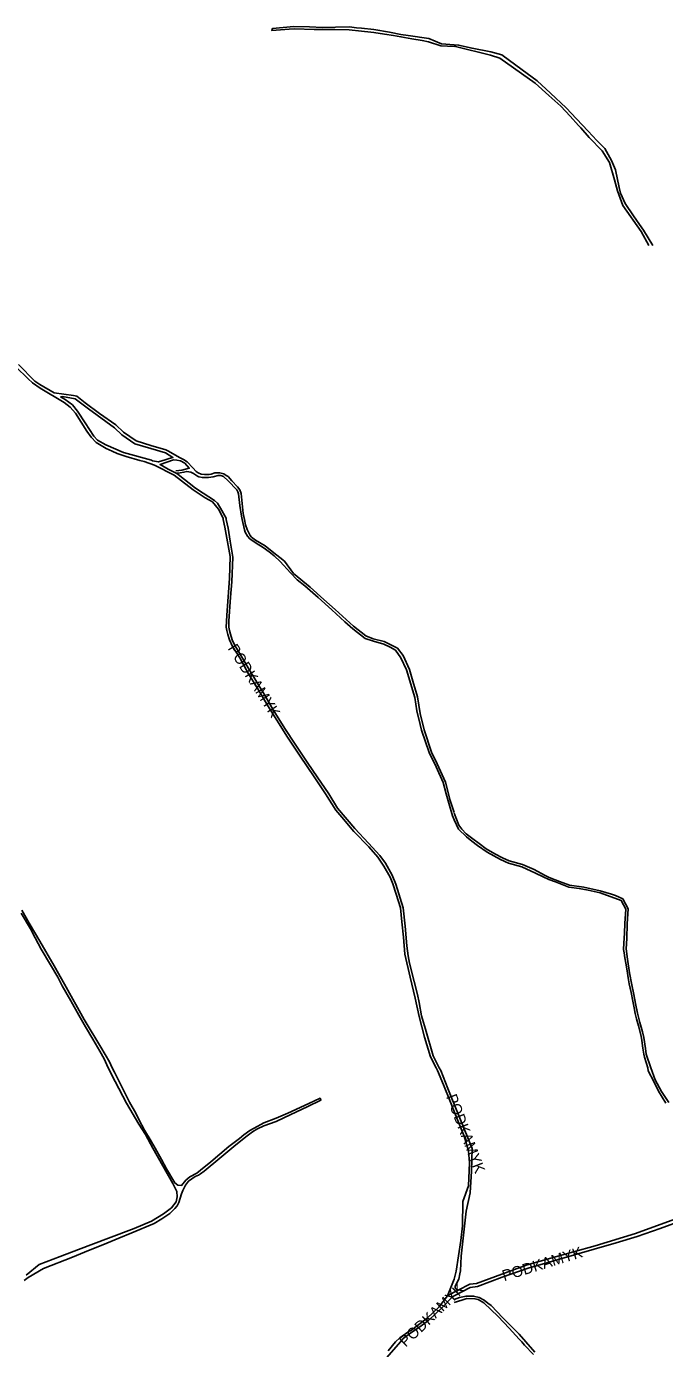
# Model space of a CAD drawing. Extents: x -304109 to -273954, y 21500 to 39796.
# Drawn here: x -301190 to -300608, y 33994 to 35200 of the extents above; entities that cross this region are included whole.
import ezdxf

# ---------------------------------------------------------------- set-up
doc = ezdxf.new("R2010")
doc.units = 0
doc.layers.add('krawedzie_ulic', color=7, linetype='Continuous')
doc.layers.add('nazwy_ulic', color=7, linetype='Continuous')

msp = doc.modelspace()

# ---------------------------------------------------------------- linework, layer by layer
at = {"layer": 'krawedzie_ulic'}
for points in [[(-300800, 35183.025), (-300811.473, 35183.998), (-300822.987, 35188.58), (-300841.975, 35191.527), (-300848.695, 35192.473), (-300859.131, 35194.572), (-300873.349, 35197.036), (-300884.488, 35198.18), (-300889.058, 35198.508), (-300895.476, 35199.22), (-300908.186, 35199.093), (-300920.263, 35198.853), (-300932.074, 35199.322), (-300946.376, 35199.728), (-300965.696, 35198.003), (-300966.44, 35196.057), (-300950.408, 35197.225), (-300945.598, 35197.58), (-300927.664, 35196.989), (-300917.983, 35196.86), (-300908.833, 35196.866), (-300895.898, 35196.786), (-300884.582, 35195.563), (-300876.16, 35194.615), (-300873.218, 35194.238), (-300863.509, 35192.659), (-300855.32, 35191.41), (-300848.603, 35190.311), (-300838.596, 35188.346), (-300829.293, 35186.85), (-300823.414, 35185.79), (-300812.268, 35182.053), (-300800, 35181.554)], [(-300800, 35183.026), (-300795.903, 35182.715), (-300783.658, 35179.784), (-300766.623, 35176.577), (-300756.614, 35173.709), (-300738.013, 35160.098), (-300724.36, 35149.977), (-300712.072, 35138.866), (-300697.672, 35125.513), (-300688.231, 35115.397), (-300677.78, 35104.14), (-300669.62, 35095.73), (-300662.329, 35088.439), (-300656.281, 35077.579), (-300652.781, 35069.069), (-300649.251, 35052.697), (-300648.022, 35047.583), (-300644.021, 35038.304), (-300636.177, 35027.007), (-300628.633, 35016.151), (-300627.063, 35013.86), (-300618.628, 35000)], [(-300800, 35181.619), (-300798.737, 35181.469), (-300766.848, 35173.555), (-300758.292, 35170.678), (-300726.195, 35148.015), (-300713.658, 35136.776), (-300702.743, 35127.133), (-300694.162, 35117.953), (-300686.378, 35109.449), (-300684.405, 35107.122), (-300676.66, 35098.327), (-300664.841, 35086.2), (-300658.132, 35075.728), (-300653.678, 35059.977), (-300650.844, 35049.868), (-300645.972, 35036.496), (-300629.252, 35012.763), (-300622.247, 35000)], [(-300806.112, 34042.124), (-300800, 34057.135), (-300797.995, 34064.387), (-300793.903, 34092.384), (-300792.491, 34105.985), (-300791.94, 34127.972), (-300786.984, 34142.415), (-300786.046, 34163.449), (-300786.754, 34174.153), (-300790.722, 34187.72), (-300797.427, 34203.925), (-300800, 34210.152), (-300803.465, 34218.727), (-300809.818, 34234.432), (-300815.082, 34247.535), (-300816.478, 34250), (-300821.468, 34260.106), (-300826.912, 34277.849), (-300831.95, 34296.674), (-300835.481, 34313.561), (-300840.004, 34332.705), (-300844.868, 34353.608), (-300846.294, 34369.179), (-300847.883, 34383.128), (-300849.019, 34395.797), (-300852.977, 34408.479), (-300855.919, 34417.711), (-300858.298, 34423.782), (-300864.017, 34433.914), (-300869.601, 34442.139), (-300877.983, 34451.392), (-300891.489, 34465.634), (-300902.634, 34478.605), (-300907.978, 34485.098), (-300917.251, 34500), (-300927.622, 34515.364), (-300940.505, 34534.295), (-300952.185, 34551.42), (-300970.029, 34580.125), (-300980.088, 34596.982), (-300987.66, 34609.258), (-300995.561, 34623.777), (-301002.257, 34634.354), (-301004.966, 34640.339), (-301006.509, 34645.076), (-301007.416, 34648.757), (-301007.954, 34651.921), (-301007.884, 34657.154), (-301007.552, 34662.762), (-301005.002, 34696.345), (-301004.389, 34716.405), (-301009.214, 34743.125), (-301010.762, 34750), (-301010.917, 34751.276), (-301015.193, 34759.608), (-301017.693, 34762.696), (-301020.648, 34766.04), (-301027.286, 34769.937), (-301038.023, 34777.183), (-301048.704, 34785.447), (-301055.387, 34790.436), (-301073.383, 34799.474), (-301082.971, 34802.903), (-301086.93, 34803.965), (-301099.464, 34807.613), (-301107.379, 34810.296), (-301111.969, 34812.277), (-301117.672, 34814.949), (-301126.641, 34820.255), (-301131.317, 34825.057), (-301135.1, 34830.464), (-301145.661, 34847.138), (-301150.283, 34852.575), (-301155.978, 34856.873), (-301177.893, 34869.692), (-301184.653, 34874.555), (-301188.749, 34878.464), (-301200, 34889.214)], [(-300800, 34482.821), (-300803.837, 34494.662), (-300805.066, 34500), (-300807.999, 34510.468), (-300815.343, 34527.134), (-300820.664, 34537.806), (-300827.315, 34558.089), (-300831.115, 34572.994), (-300833.534, 34588.297), (-300837.555, 34602.47), (-300840.665, 34613.14), (-300846.394, 34625.982), (-300851.629, 34632.636), (-300863.714, 34638.742), (-300873.872, 34641.346), (-300880.498, 34643.892), (-300891.836, 34652.648), (-300908.44, 34667.831), (-300918.772, 34677.199), (-300931.35, 34688.398), (-300946.496, 34700.7), (-300954.953, 34712.056), (-300966.161, 34720.936), (-300972.528, 34725.89), (-300981.249, 34731.281), (-300984.998, 34734.063), (-300986.159, 34735.488), (-300988.932, 34740.916), (-300990.311, 34745.065), (-300991.318, 34750), (-300992.546, 34755.629), (-300994.254, 34773.91), (-300995.66, 34777.093), (-300997.73, 34779.849), (-301003.012, 34785.416), (-301006.321, 34789.194), (-301007.917, 34790.244), (-301010.171, 34791.602), (-301013.978, 34792.511), (-301018.298, 34792.66), (-301021.633, 34791.458), (-301023.821, 34791.062), (-301027.709, 34791.031), (-301030.934, 34791.48), (-301033.621, 34792.739), (-301035.496, 34793.867), (-301038.604, 34797.186), (-301043.608, 34802.523), (-301047.052, 34804.879), (-301050.119, 34806.318), (-301061.242, 34812.728), (-301063.194, 34813.704), (-301076.667, 34817.585), (-301090.064, 34821.669), (-301101.864, 34829.76), (-301108.64, 34836.326), (-301123.756, 34846.848), (-301136.819, 34856.521), (-301144.361, 34862.379), (-301147.509, 34863.056), (-301165.005, 34865.56), (-301178.002, 34873.174), (-301182.611, 34876.298), (-301197.474, 34891.393)], [(-301159.205, 34861.871), (-301157.45, 34862.141), (-301145.796, 34860.074), (-301133.544, 34851.091), (-301109.975, 34833.74), (-301103.326, 34827.277), (-301091.272, 34819.108), (-301076.885, 34814.892), (-301063.564, 34810.859), (-301056.649, 34806.605), (-301060.212, 34805.683), (-301063.827, 34804.33), (-301069.859, 34802.607), (-301075.191, 34803.6), (-301076.255, 34804.114), (-301101.784, 34811.03), (-301117.909, 34818.203), (-301125.334, 34822.358), (-301128.898, 34825.934), (-301136.813, 34838.3), (-301143.67, 34848.805), (-301148.417, 34854.547), (-301155.024, 34859.587), (-301159.205, 34861.871)], [(-301054.044, 34794.445), (-301048.476, 34795.102), (-301041.733, 34796.72), (-301045.8, 34801.289), (-301049.778, 34803.622), (-301053.078, 34804.249), (-301056.101, 34804.493), (-301068.322, 34800.083), (-301061.101, 34796.031), (-301053.802, 34792.283)], [(-301053.802, 34792.283), (-301050.013, 34792.747), (-301046.681, 34793.213), (-301044.085, 34793.962), (-301040.252, 34793.205), (-301037.996, 34792.075), (-301034.349, 34789.668), (-301032.879, 34788.898), (-301029.68, 34788.272), (-301024.088, 34788.472), (-301019.918, 34789.086), (-301015.286, 34790.256), (-301012.822, 34790.091), (-301010.615, 34789.368), (-301006.342, 34785.229), (-300998.405, 34777.031), (-300997.424, 34775.247), (-300996.873, 34773.593), (-300995.481, 34762.861), (-300994.135, 34752.969), (-300993.555, 34750), (-300991.174, 34740.689), (-300990.586, 34738.617), (-300988.64, 34734.836), (-300986.384, 34732.343), (-300980.702, 34728.549), (-300974.315, 34724.433), (-300968.936, 34720.697), (-300964.095, 34716.822), (-300958.669, 34711.789), (-300949.227, 34701.273), (-300943.22, 34695.032), (-300936.41, 34689.407), (-300923.996, 34678.822), (-300911.572, 34667.55), (-300899.623, 34656.644), (-300892.552, 34650.251), (-300881.264, 34641.496), (-300873.621, 34639.003), (-300864.124, 34636.414), (-300858.289, 34633.709), (-300853.651, 34630.906), (-300848.655, 34623.825), (-300843.467, 34612.877), (-300835.986, 34587.797), (-300833.902, 34575.601), (-300831.087, 34563.159), (-300829.686, 34557.764), (-300822.934, 34537.453), (-300816.549, 34524.393), (-300809.965, 34510.083), (-300807.225, 34500), (-300804.88, 34491.283), (-300801.555, 34479.859), (-300800, 34476.192)], [(-300796.309, 34047.322), (-300798.452, 34048.319), (-300799.041, 34049.144), (-300798.937, 34050.978), (-300795.755, 34057.318), (-300794.725, 34062.006), (-300794.131, 34064.873), (-300793.544, 34078.293), (-300791.199, 34100.211), (-300788.966, 34119.302), (-300785.471, 34135.814), (-300784.019, 34155.807), (-300783.562, 34176.533), (-300794.681, 34204.088), (-300800, 34216.814), (-300801.457, 34220.343), (-300805.902, 34231.159), (-300812.236, 34247.473), (-300813.6, 34250), (-300819.162, 34260.892), (-300826.285, 34285.299), (-300829.822, 34297.464), (-300832.042, 34309.421), (-300833.4, 34316.789), (-300836.46, 34328.664), (-300840.808, 34345.443), (-300842.002, 34352.173), (-300843.269, 34361.316), (-300844.541, 34379.193), (-300846.629, 34395.845), (-300853.204, 34417.498), (-300856.553, 34425.621), (-300862.66, 34436.575), (-300867.663, 34443.517), (-300878.111, 34454.72), (-300890.594, 34468.102), (-300906.341, 34486.636), (-300914.48, 34500), (-300925.031, 34515.302), (-300933.386, 34527.774), (-300945.827, 34546.034), (-300953.925, 34558.652), (-300965.157, 34576.452), (-300973.523, 34590.677), (-300978.095, 34598.536), (-300988.093, 34614.731), (-300994.499, 34625.759), (-301000.031, 34634.987), (-301002.448, 34640.406), (-301004.137, 34645.452), (-301005.051, 34648.828), (-301005.541, 34651.838), (-301005.489, 34657.402), (-301004.049, 34679.17), (-301002.888, 34693.195), (-301001.99, 34715.738), (-301004.398, 34730.407), (-301006.338, 34742.218), (-301008.145, 34750), (-301008.197, 34751.338), (-301013.155, 34760.512), (-301015.979, 34764.796), (-301018.761, 34767.377), (-301029.17, 34774.19), (-301035.958, 34778.494), (-301051.877, 34790.977), (-301053.802, 34792.283)], [(-300800, 34482.161), (-300795.624, 34471.221), (-300792.846, 34467.533), (-300788.946, 34463.482), (-300782.894, 34458.792), (-300777.207, 34454.678), (-300770.706, 34449.838), (-300762.912, 34445.152), (-300755.981, 34441.479), (-300749.755, 34438.623), (-300737.56, 34435.341), (-300727.043, 34430.694), (-300717.637, 34425.741), (-300713.387, 34423.681), (-300703.754, 34419.96), (-300694.638, 34416.476), (-300681.753, 34414.788), (-300666.723, 34411.503), (-300656.272, 34408.373), (-300652.862, 34407.24), (-300646.118, 34404.123), (-300641.249, 34394.883), (-300641.942, 34381.186), (-300642.53, 34367.937), (-300643.037, 34358.351), (-300641.675, 34349.172), (-300639.819, 34336.74), (-300637.827, 34325.761), (-300636.043, 34316.745), (-300634.453, 34308.73), (-300632.648, 34299.825), (-300630.492, 34291.327), (-300628.2, 34282.698), (-300626.964, 34277.603), (-300625.502, 34267.666), (-300624.711, 34262.452), (-300620.554, 34250), (-300616.538, 34239.137), (-300610.728, 34228.327), (-300604.199, 34218.461)], [(-300606.802, 34217.662), (-300613.452, 34228.711), (-300617.864, 34237.401), (-300622.853, 34247.094), (-300623.188, 34250), (-300626.324, 34259.772), (-300626.987, 34262.352), (-300627.759, 34267.811), (-300628.732, 34274.808), (-300629.26, 34278.842), (-300631.785, 34288.138), (-300633.579, 34294.765), (-300634.744, 34299.638), (-300635.712, 34304.759), (-300636.917, 34310.86), (-300638.46, 34318.607), (-300640.139, 34326.576), (-300641.112, 34332.032), (-300642.231, 34338.335), (-300643.383, 34345.351), (-300644.101, 34350.164), (-300644.705, 34354.799), (-300645.284, 34357.805), (-300645.104, 34363.791), (-300644.61, 34372.752), (-300644.137, 34381.645), (-300643.322, 34394.608), (-300647.413, 34402.586), (-300666.65, 34409.561), (-300677.716, 34412.034), (-300685.931, 34413.455), (-300695.282, 34414.725), (-300707.498, 34419.458), (-300713.516, 34421.782), (-300718.731, 34424.184), (-300725.79, 34427.452), (-300738.268, 34433.365), (-300750.463, 34436.648), (-300757.834, 34439.889), (-300769.854, 34446.568), (-300778.788, 34452.824), (-300783.779, 34456.725), (-300788.727, 34460.694), (-300795.952, 34467.689), (-300800, 34476.177)], [(-301195.118, 34390.919), (-301186.748, 34376.614), (-301182.456, 34368.596), (-301177, 34358.115), (-301168.452, 34343.831), (-301161.767, 34332.585), (-301157.748, 34324.878), (-301149.827, 34310.964), (-301142.469, 34298.053), (-301136.304, 34287.403), (-301129.848, 34276.188), (-301123.39, 34265.024), (-301119.454, 34258.131), (-301115.629, 34250), (-301109.229, 34237.427), (-301099.057, 34217.765), (-301087.902, 34198.632), (-301081.762, 34189.163), (-301074.85, 34176.721), (-301065.969, 34160.532), (-301056.652, 34144.431), (-301053.164, 34137.204), (-301052.735, 34132.207), (-301053.687, 34127.762), (-301055.729, 34125.079), (-301058.08, 34122.252), (-301065.139, 34116.901), (-301076.157, 34110.196), (-301092.161, 34103.442), (-301115.58, 34094.626), (-301142.863, 34084.226), (-301159.595, 34077.799), (-301178.664, 34070.63), (-301190.54, 34060.876)], [(-301192.395, 34056), (-301188.856, 34058.586), (-301174.663, 34066.795), (-301148.288, 34077.426), (-301133.631, 34083.383), (-301120.7, 34088.631), (-301106.096, 34094.539), (-301094.273, 34099.337), (-301073.61, 34107.855), (-301066.759, 34112.247), (-301059.46, 34117.133), (-301054.817, 34121.694), (-301052.705, 34124.172), (-301051.316, 34127.104), (-301048.753, 34135.111), (-301047.462, 34138.173), (-301045.079, 34142.829), (-301042.393, 34146.611), (-301036.433, 34150.954), (-301033.196, 34151.999), (-301031.627, 34153.374), (-301028.019, 34155.73), (-301013.864, 34167.627), (-301001.177, 34178.119), (-300990.166, 34187.061), (-300983.921, 34191.573), (-300980.16, 34193.924), (-300973.526, 34197.076), (-300962.438, 34201.109), (-300949.043, 34207.384), (-300934.174, 34214.454), (-300921.572, 34220.55), (-300922.409, 34222.279), (-300932.712, 34217.282), (-300951.776, 34208.663), (-300962.475, 34204.009), (-300973.774, 34199.728), (-300979.204, 34196.869), (-300986.379, 34192.691), (-300991.916, 34188.844), (-300995.958, 34185.637), (-301005.574, 34178.203), (-301022.005, 34164.266), (-301031.327, 34156.493), (-301034.918, 34153.882), (-301041.177, 34150.54), (-301044.86, 34147.425), (-301048.769, 34142.765), (-301052.296, 34143.025), (-301055.006, 34145.041), (-301062.521, 34157.731), (-301067.214, 34166.291), (-301072.892, 34176.712), (-301077.323, 34184.705), (-301082.578, 34193.18), (-301087.535, 34202.257), (-301090.466, 34208.602), (-301096.256, 34218.696), (-301103.061, 34232.126), (-301109.951, 34246.119), (-301112.093, 34250), (-301114.585, 34255.355), (-301122.517, 34268.736), (-301137.626, 34294.136), (-301155.584, 34326.15), (-301165.063, 34343.069), (-301178.254, 34365.557), (-301187.823, 34381.894), (-301194.673, 34393.702)], [(-300796.309, 34047.322), (-300785.731, 34052.698), (-300779.438, 34053.296), (-300733.362, 34070.256), (-300711.659, 34076.363), (-300691.162, 34082.109), (-300671.248, 34087.508), (-300634.386, 34098.716), (-300591.763, 34114.505), (-300566.511, 34120.702), (-300539.921, 34130.813), (-300535.837, 34132.942)], [(-300590.27, 34111.417), (-300611.963, 34103.553), (-300633.074, 34095.997), (-300652.248, 34090.295), (-300710.181, 34073.632), (-300732.442, 34067.293), (-300756.105, 34058.951), (-300778.812, 34050.383), (-300785.218, 34049.568), (-300800, 34042.035), (-300801.781, 34040.719), (-300810.213, 34032.105), (-300823.425, 34019.467), (-300832.273, 34013.001), (-300840.618, 34007.206), (-300846.444, 34003.037), (-300848.923, 34000), (-300861.483, 33985.829)], [(-300860.264, 33991.984), (-300853.425, 34000), (-300849.603, 34003.694), (-300840.239, 34010.373), (-300839.944, 34010.058), (-300824.758, 34021.567), (-300814.093, 34031.664), (-300806.112, 34042.124)], [(-300806.112, 34042.124), (-300800, 34045.417), (-300796.309, 34047.322)], [(-300726.325, 33990.624), (-300734.502, 34000), (-300740.703, 34007.06), (-300744.247, 34010.61), (-300755.414, 34021.934), (-300766.25, 34033.119), (-300769.098, 34035.247), (-300772.613, 34038.186), (-300777.053, 34040.626), (-300782.3, 34041.84), (-300789.155, 34041.775), (-300794.96, 34040.351), (-300800, 34038.714)], [(-300800, 34035.9), (-300792.963, 34038.131), (-300788.558, 34039.676), (-300780.988, 34039.286), (-300778.135, 34038.521), (-300772.814, 34035.576), (-300759.911, 34023.278), (-300749.778, 34012.638), (-300740.615, 34002.592), (-300738.298, 34000)], [(-300738.164, 34000), (-300735.665, 33997.139), (-300727.483, 33988.545)]]:
    msp.add_lwpolyline(points, dxfattribs=at)

# ---------------------------------------------------------------- texts
at = {"layer": 'nazwy_ulic'}
for rotation, p in [(302.258156, (-301006.924, 34632.497)), (290.714333, (-300807.463, 34223.688)), (17.121536, (-300754.377, 34055.286)), (43.688031, (-300844.25, 33994.741))]:
    msp.add_text('PODKAMYK', height=10, rotation=rotation, dxfattribs=at).set_placement(p)

doc.saveas('drawing.dxf')
